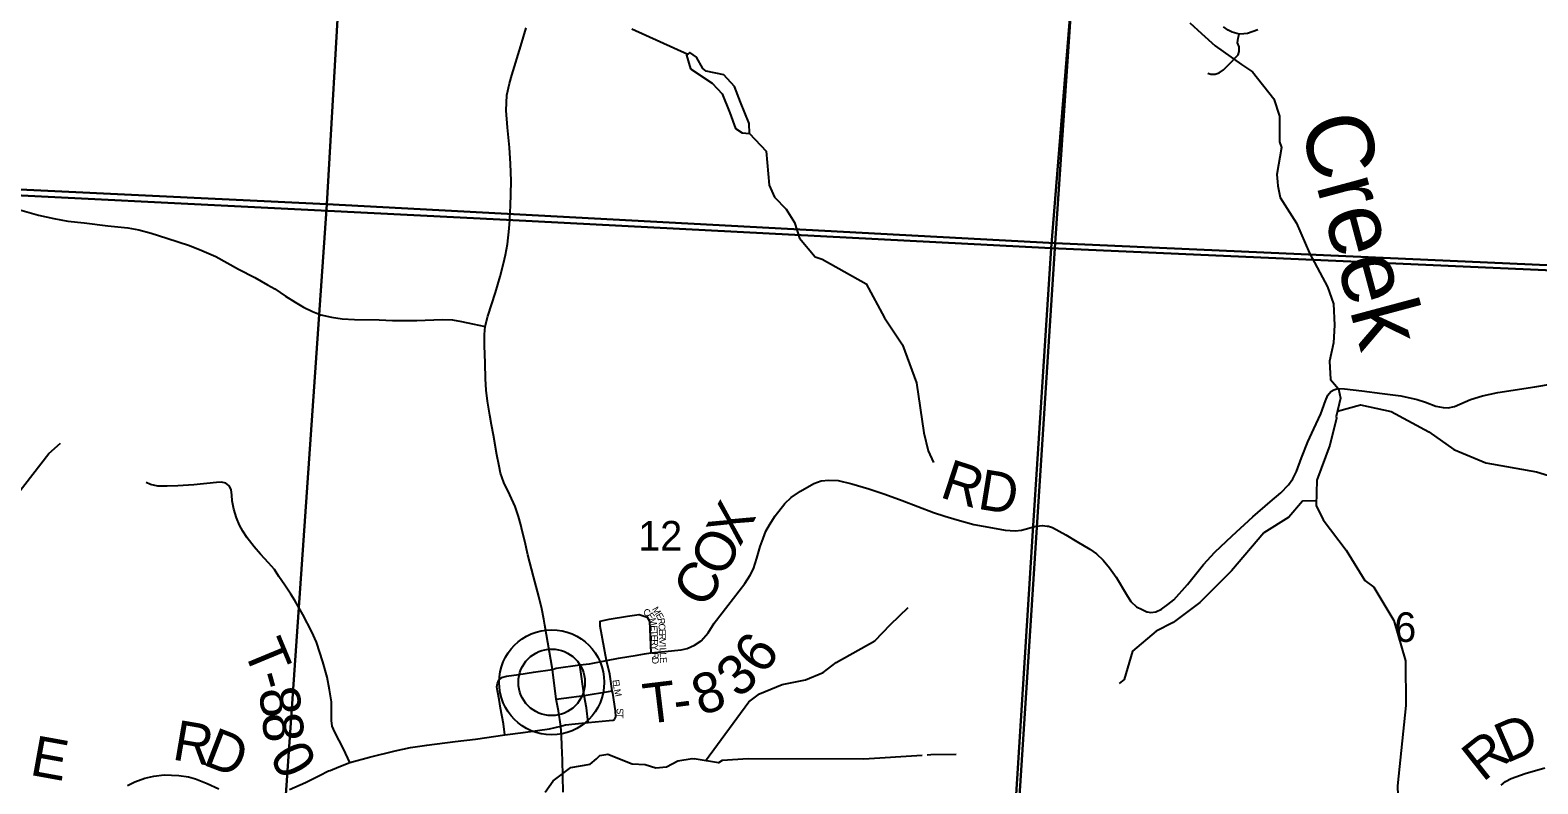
# Model space of a CAD drawing. Extents: x 1878108 to 2183446, y 146837 to 508383.
# Drawn here: x 2029722 to 2040993, y 240620 to 246251 of the extents above; entities that cross this region are included whole.
import ezdxf

# ---------------------------------------------------------------- set-up
doc = ezdxf.new("R2010")
doc.units = 0
for name, color, linetype in [('GM_X_County_Road', 7, 'Continuous'), ('GM_X_County_Road_Text', 7, 'Continuous'), ('GM_X_Minor_River', 7, 'Continuous'), ('GM_X_Minor_River_Text', 7, 'Continuous'), ('GM_X_Section', 7, 'Continuous'), ('GM_X_Section_Text', 7, 'Continuous'), ('GM_X_State_Route', 7, 'Continuous'), ('GM_X_Township', 7, 'Continuous'), ('GM_X_Township_Road', 7, 'Continuous'), ('GM_X_Township_Road_Text', 7, 'Continuous'), ('GM_X_Township_Subdivision', 7, 'Continuous'), ('GM_X_Township_Subdivision_Text', 7, 'Continuous'), ('GM_X_Unincorporated', 7, 'Continuous'), ('GM_X_Unincorporated_Location', 7, 'Continuous')]:
    doc.layers.add(name, color=color, linetype=linetype)

msp = doc.modelspace()

# ---------------------------------------------------------------- linework, layer by layer
at = {"layer": 'GM_X_County_Road'}
for points in [[(2038901, 246253), (2038822, 246227), (2038795, 246223), (2038760, 246221), (2038707, 246236), (2038677, 246250), (2038643, 246277)], [(2031964, 240720), (2032030, 240746), (2032112, 240778), (2032260, 240819), (2032450, 240866), (2032565, 240891), (2032688, 240909), (2032900, 240935), (2033051, 240954), (2033272, 240985), (2033407, 241004), (2033606, 241030), (2033689, 241051)], [(2030450, 240606), (2030506, 240634), (2030580, 240661), (2030647, 240677), (2030725, 240686), (2030833, 240682), (2030905, 240673), (2030958, 240658), (2031046, 240621), (2031134, 240582)], [(2031662, 240578), (2031780, 240630), (2031886, 240683), (2031953, 240716), (2031964, 240720)]]:
    msp.add_lwpolyline(points, dxfattribs=at)
at = {"layer": 'GM_X_Minor_River'}
for points in [[(2038392, 246307), (2038478, 246227), (2038581, 246133), (2038779, 245995), (2038859, 245941), (2039019, 245737), (2039063, 245608), (2039061, 245416), (2039077, 245374), (2039043, 245173), (2039048, 245119), (2039050, 245089), (2039066, 245000), (2039188, 244808), (2039286, 244585), (2039422, 244333), (2039466, 244205), (2039474, 244046), (2039466, 243914), (2039436, 243779), (2039442, 243641), (2039504, 243572), (2039518, 243502), (2039486, 243364), (2039488, 243352), (2039437, 243149), (2039341, 242888), (2039337, 242699), (2039389, 242593), (2039561, 242365), (2039701, 242138), (2039767, 242088), (2039917, 241839)], [(2034220, 246260), (2034640, 246073)], [(2034660, 245963), (2034821, 245856), (2034896, 245775), (2034954, 245633), (2034996, 245517), (2035045, 245485), (2035099, 245478), (2035097, 245554), (2035032, 245714), (2034988, 245830), (2034907, 245917), (2034776, 245945), (2034750, 245964), (2034703, 246050), (2034654, 246085), (2034630, 246064), (2034660, 245963)], [(2035099, 245478), (2035225, 245347), (2035247, 245094), (2035288, 245003), (2035375, 244914), (2035436, 244813), (2035474, 244696), (2035590, 244558), (2035644, 244540)], [(2035644, 244540), (2035971, 244355), (2036109, 244101), (2036243, 243900), (2036349, 243617), (2036403, 243243), (2036436, 243107), (2036476, 243021)], [(2039495, 243404), (2039668, 243452), (2039896, 243401), (2040179, 243251), (2040366, 243119), (2040605, 243019), (2040984, 242951), (2041227, 242877), (2041549, 242840), (2041622, 242814), (2041692, 242800)], [(2028483, 240707), (2028506, 240796), (2028652, 241052), (2028742, 241176), (2028952, 241456), (2029084, 241732), (2029141, 241907), (2029203, 242109), (2029345, 242303), (2029504, 242625), (2029863, 243089), (2029949, 243164)], [(2039338, 242734), (2039235, 242732), (2039132, 242613), (2038946, 242496), (2038702, 242210), (2038467, 241974), (2038267, 241825), (2038139, 241760), (2037964, 241611), (2037901, 241398), (2037863, 241368)], [(2034772, 240792), (2035096, 241233), (2035174, 241291), (2035343, 241362), (2035518, 241396), (2035651, 241452), (2035749, 241525), (2036036, 241687), (2036153, 241811), (2036285, 241937)], [(2039917, 241839), (2040005, 241539), (2040007, 241206), (2039943, 240605), (2039950, 240458)], [(2033573, 240556), (2033631, 240643), (2033764, 240741), (2033910, 240766), (2033957, 240807), (2033982, 240832), (2034042, 240842), (2034224, 240770), (2034319, 240765), (2034400, 240740), (2034480, 240746), (2034564, 240791), (2034672, 240808), (2034688, 240807)], [(2036390, 240831), (2035955, 240803), (2035089, 240807), (2034895, 240793), (2034867, 240776), (2034686, 240807)], [(2036644, 240839), (2036455, 240835), (2036429, 240833)]]:
    msp.add_lwpolyline(points, dxfattribs=at)
at = {"layer": 'GM_X_Section'}
for points in [[(2026668, 250565), (2026682, 250564), (2032246, 250258), (2031941, 244950), (2026359, 245218)], [(2032246, 250258), (2037746, 249988), (2037384, 244660), (2031941, 244950)], [(2037746, 249988), (2043297, 249760), (2043209, 248401), (2043124, 247111), (2043040, 245778), (2042957, 244411), (2037384, 244660)], [(2026359, 245218), (2031941, 244950), (2031567, 239568), (2026001, 239844)], [(2031941, 244950), (2037384, 244660), (2037039, 239291), (2031567, 239568)], [(2037384, 244660), (2042957, 244411), (2042638, 239086), (2037039, 239291)]]:
    msp.add_lwpolyline(points, close=True, dxfattribs=at)
at = {"layer": 'GM_X_State_Route'}
for points in [[(2033124, 244038), (2033145, 244115), (2033200, 244292), (2033237, 244411), (2033260, 244507), (2033275, 244572), (2033291, 244652), (2033303, 244769), (2033308, 244832), (2033309, 244842), (2033312, 244942), (2033316, 245023), (2033319, 245126), (2033312, 245253), (2033307, 245375), (2033290, 245523), (2033280, 245650), (2033287, 245766), (2033306, 245853), (2033322, 245914), (2033391, 246135), (2033430, 246269)], [(2029645, 244909), (2029785, 244870), (2029899, 244844), (2030004, 244825), (2030125, 244811), (2030302, 244790), (2030452, 244773), (2030536, 244758), (2030627, 244734), (2030745, 244697), (2030914, 244641), (2031005, 244604), (2031110, 244559), (2031280, 244466), (2031401, 244403), (2031497, 244349), (2031551, 244318), (2031632, 244263), (2031703, 244218), (2031766, 244181), (2031833, 244150), (2031895, 244125), (2031974, 244106), (2032056, 244094), (2032146, 244088), (2032331, 244086), (2032431, 244082), (2032523, 244082), (2032614, 244082), (2032802, 244089), (2032880, 244086), (2032948, 244075), (2033030, 244058), (2033124, 244038)], [(2033706, 240556), (2033702, 240796), (2033697, 240907), (2033694, 240978), (2033689, 241051), (2033672, 241165), (2033655, 241252), (2033627, 241473), (2033570, 241805), (2033562, 241850), (2033547, 241927), (2033526, 242020), (2033486, 242169), (2033444, 242331), (2033420, 242434), (2033400, 242510), (2033390, 242556), (2033372, 242617), (2033347, 242692), (2033308, 242780), (2033264, 242871), (2033239, 242942), (2033228, 242993), (2033210, 243077), (2033187, 243224), (2033172, 243303), (2033158, 243374), (2033141, 243479), (2033132, 243561), (2033127, 243647), (2033123, 243763), (2033118, 243894), (2033120, 243978), (2033124, 244038)]]:
    msp.add_lwpolyline(points, dxfattribs=at)
at = {"layer": 'GM_X_Township'}
for points in [[(2037712, 249015), (2037354, 244623), (2033284, 244833), (2031899, 244904), (2029007, 245047), (2027678, 245113), (2023806, 245304), (2020898, 245447), (2015331, 245746), (2011114, 245960), (2009980, 246018), (2010027, 246281)], [(2057001, 246857), (2057270, 246129), (2057522, 245240), (2057689, 244292), (2057770, 243633), (2057397, 243652), (2051286, 243957), (2049167, 244063), (2042913, 244375), (2042339, 244401), (2037354, 244623), (2037712, 249015)], [(2008888, 227673), (2009016, 229762), (2009205, 232852), (2009662, 240602), (2009980, 246018), (2011114, 245960), (2015331, 245746), (2020898, 245447), (2023806, 245304), (2027678, 245113), (2029007, 245047), (2031899, 244904), (2033284, 244833), (2037354, 244623), (2037219, 242509), (2037025, 239474), (2036924, 237810), (2036687, 233905), (2036623, 232849), (2036493, 230741), (2036351, 228419), (2036235, 226946)], [(2041168, 217981), (2040086, 218175), (2039954, 218181), (2038960, 218124), (2037622, 218100), (2036688, 217942), (2036361, 217795), (2036102, 217475), (2035896, 217629), (2035631, 217639), (2035667, 218204), (2036020, 223625), (2036235, 226946), (2036351, 228419), (2036493, 230741), (2036623, 232849), (2036687, 233905), (2036924, 237810), (2037025, 239474), (2037219, 242509), (2037354, 244623), (2042339, 244401)]]:
    msp.add_lwpolyline(points, dxfattribs=at)
at = {"layer": 'GM_X_Township_Road'}
for points in [[(2038526, 245931), (2038548, 245923), (2038582, 245923), (2038612, 245932), (2038643, 245955), (2038678, 245990), (2038753, 246066), (2038760, 246093), (2038760, 246126), (2038749, 246157), (2038753, 246192), (2038760, 246221)], [(2038072, 241905), (2038101, 241901), (2038138, 241906), (2038179, 241924), (2038228, 241959), (2038272, 241994), (2038375, 242110), (2038493, 242258), (2038578, 242351), (2038707, 242473), (2038862, 242614), (2038991, 242727), (2039071, 242793), (2039130, 242854), (2039161, 242899), (2039188, 242954), (2039226, 243056), (2039273, 243176), (2039318, 243272), (2039371, 243385), (2039406, 243482), (2039424, 243524), (2039446, 243550), (2039469, 243563), (2039498, 243573), (2039547, 243571), (2039678, 243555), (2039829, 243536), (2039969, 243519), (2040090, 243492), (2040154, 243471), (2040230, 243442), (2040285, 243431), (2040322, 243428), (2040371, 243439), (2040489, 243492), (2040580, 243519), (2040693, 243544), (2040970, 243586), (2041102, 243609)], [(2033832, 241508), (2033903, 241517), (2034031, 241542), (2034121, 241558), (2034259, 241581), (2034314, 241590), (2034362, 241598), (2034467, 241609), (2034589, 241621), (2034634, 241631), (2034689, 241656), (2034738, 241689), (2034790, 241747), (2034837, 241819), (2034939, 241953), (2035064, 242116), (2035105, 242178), (2035129, 242227), (2035155, 242306), (2035179, 242392), (2035201, 242452), (2035223, 242507), (2035249, 242555), (2035293, 242621), (2035364, 242714), (2035412, 242760), (2035480, 242807), (2035581, 242863), (2035636, 242883), (2035694, 242889), (2035762, 242885), (2035864, 242861), (2035992, 242824), (2036112, 242785), (2036242, 242737), (2036359, 242692), (2036476, 242648), (2036560, 242619), (2036652, 242591), (2036777, 242558), (2036917, 242533), (2037012, 242516), (2037085, 242511), (2037134, 242516), (2037187, 242530), (2037220, 242539), (2037245, 242545), (2037290, 242551), (2037326, 242546), (2037335, 242544)], [(2031975, 241131), (2031974, 241153), (2031974, 241232), (2031961, 241323), (2031943, 241417), (2031910, 241530), (2031862, 241678), (2031827, 241756), (2031761, 241884), (2031702, 241990), (2031672, 242038), (2031626, 242103), (2031582, 242170), (2031548, 242220), (2031504, 242270), (2031444, 242335), (2031397, 242390), (2031345, 242458), (2031312, 242507), (2031287, 242553), (2031264, 242607), (2031244, 242671), (2031233, 242734), (2031229, 242776), (2031224, 242820), (2031209, 242846), (2031184, 242866), (2031152, 242874), (2031116, 242872), (2030945, 242854), (2030827, 242846), (2030747, 242843), (2030677, 242844), (2030623, 242855), (2030590, 242872)], [(2037335, 242544), (2037366, 242535), (2037464, 242480), (2037548, 242430), (2037643, 242374), (2037694, 242337), (2037744, 242290), (2037792, 242234), (2037842, 242165), (2037917, 242035), (2037951, 241982), (2037993, 241942), (2038036, 241921), (2038069, 241906), (2038072, 241905)], [(2033627, 241473), (2033654, 241483), (2033832, 241508)], [(2032112, 240778), (2032065, 240881), (2032001, 241005), (2031981, 241050), (2031975, 241092), (2031975, 241131)], [(2040719, 240610), (2040751, 240636), (2040794, 240660), (2040898, 240696), (2041046, 240739)]]:
    msp.add_lwpolyline(points, dxfattribs=at)
at = {"layer": 'GM_X_Township_Subdivision'}
for points in [[(2034189, 241873), (2034276, 241886), (2034336, 241865), (2034352, 241836), (2034362, 241598)], [(2034031, 241542), (2033983, 241797), (2033984, 241836), (2034052, 241851), (2034189, 241873)], [(2034090, 241100), (2034096, 241109), (2034101, 241119), (2034099, 241166), (2034077, 241298), (2034074, 241315), (2034055, 241440), (2034031, 241542)], [(2033245, 241412), (2033245, 241413), (2033283, 241423), (2033376, 241437), (2033486, 241453), (2033627, 241473)], [(2033893, 241079), (2033881, 241188), (2033864, 241279), (2033832, 241508)], [(2033272, 240985), (2033260, 241067), (2033239, 241184), (2033228, 241250), (2033216, 241314), (2033212, 241344), (2033216, 241370), (2033226, 241393), (2033245, 241412)], [(2033655, 241252), (2033711, 241259), (2033864, 241279), (2034045, 241310), (2034074, 241315)], [(2033689, 241051), (2033725, 241061), (2033893, 241079), (2034052, 241093), (2034081, 241095), (2034090, 241100)]]:
    msp.add_lwpolyline(points, dxfattribs=at)
at = {"layer": 'GM_X_Unincorporated'}
for radius in [393, 249]:
    msp.add_circle((2033621, 241378), radius, dxfattribs=at)
at = {"layer": 'GM_X_Unincorporated_Location'}
msp.add_line((2033621, 241378), (2033621, 241378), dxfattribs=at)

# ---------------------------------------------------------------- texts
at = {"layer": 'GM_X_County_Road_Text'}
for s, rotation, p in [('R', 350.3214, (2030777, 240803)), ('E', 349.7491, (2029712, 240688)), ('D', 338.9366, (2031004, 240766))]:
    msp.add_text(s, height=300, rotation=rotation, dxfattribs=at).set_placement(p)
at = {"layer": 'GM_X_Minor_River_Text'}
msp.add_text('Creek', height=500, rotation=285.0007, dxfattribs=at).set_placement((2039210, 245562))
at = {"layer": 'GM_X_Section_Text'}
for s, p in [('12', (2034268, 242363)), ('6', (2039920, 241680))]:
    msp.add_text(s, height=221, rotation=0, dxfattribs=at).set_placement(p)
at = {"layer": 'GM_X_Township_Road_Text'}
for s, rotation, p in [('R', 341.8292, (2036514, 242765)), ('D', 350.8483, (2036797, 242676)), ('X', 62.0664, (2035029, 242385)), ('O', 62.6275, (2034908, 242151)), ('C', 57.9501, (2034764, 241919)), ('T', 292.5216, (2031312, 241627)), ('6', 53.6809, (2035203, 241424)), ('3', 41.9178, (2035020, 241251)), ('-', 285.7953, (2031395, 241429)), ('8', 19.4828, (2034736, 241125)), ('8', 279.6839, (2031427, 241319)), ('T', 6.8885, (2034322, 241066)), ('-', 7.4441, (2034548, 241093)), ('8', 274.0676, (2031457, 241144)), ('D', 23.3981, (2040757, 240770)), ('R', 38.4867, (2040582, 240628)), ('0', 297.5303, (2031506, 240832))]:
    msp.add_text(s, height=300, rotation=rotation, dxfattribs=at).set_placement(p)
at = {"layer": 'GM_X_Township_Subdivision_Text'}
for s, rotation, p in [('C', 328.8363, (2034299, 241892)), ('E', 307.6402, (2034329, 241875)), ('M', 300.2532, (2034370, 241925)), ('E', 300.2397, (2034397, 241879)), ('M', 283.6055, (2034348, 241852)), ('E', 273.007, (2034361, 241803)), ('T', 272.2682, (2034362, 241768)), ('R', 281.0194, (2034413, 241853)), ('C', 272.1863, (2034420, 241816)), ('E', 272.2088, (2034422, 241776)), ('E', 272.2136, (2034364, 241733)), ('R', 272.1863, (2034365, 241698)), ('Y', 272.2077, (2034367, 241658)), ('R', 272.2105, (2034423, 241741)), ('V', 272.1862, (2034425, 241702)), ('I', 272.2173, (2034426, 241658)), ('R', 272.2105, (2034369, 241601)), ('D', 272.2081, (2034370, 241562)), ('L', 272.1863, (2034427, 241636)), ('L', 272.2153, (2034429, 241600)), ('E', 272.2136, (2034430, 241565)), ('E', 278.2248, (2034075, 241394)), ('L', 278.1977, (2034080, 241360)), ('M', 281.6945, (2034086, 241322)), ('S', 272.9791, (2034106, 241183)), ('T', 269.4262, (2034108, 241149))]:
    msp.add_text(s, height=50, rotation=rotation, dxfattribs=at).set_placement(p)

doc.saveas('drawing.dxf')
